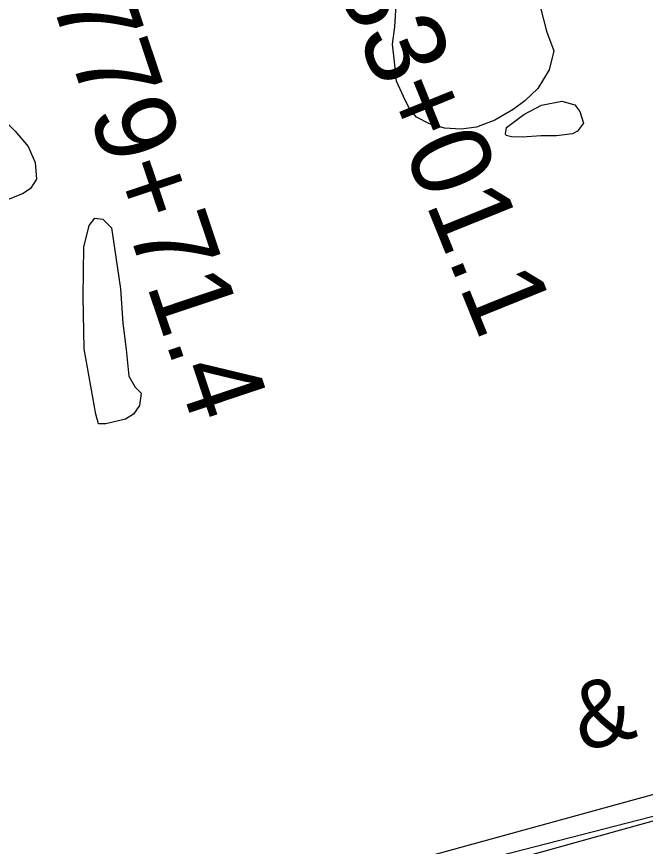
# Model space of a CAD drawing. Extents: x 3477039 to 3515015, y 546746 to 572297.
# Drawn here: x 3504428 to 3505213, y 553837 to 554874 of the extents above; entities that cross this region are included whole.
import ezdxf

# ---------------------------------------------------------------- set-up
doc = ezdxf.new("R2010")
doc.units = 0
for name, color, linetype in [('V-RAIL-IDEN', 7, 'Continuous'), ('V-RAIL-TRAK', 7, 'Continuous'), ('V-ROAD-CNTR', 7, 'Continuous'), ('V-SITE-VEGE', 7, 'Continuous'), ('V-SURV-IDEN', 7, 'Continuous'), ('V-TOPO-SHOR', 7, 'Continuous')]:
    doc.layers.add(name, color=color, linetype=linetype)

msp = doc.modelspace()

# ---------------------------------------------------------------- linework, layer by layer
at = {"layer": 'V-RAIL-TRAK'}
msp.add_lwpolyline([(3504290.5, 553612.1), (3504485.3, 553665.9), (3504746, 553737.3), (3504987.8, 553803.4), (3505238.1, 553873.1), (3505368.3, 553908.8), (3505383, 553912.8), (3505601, 553972.5), (3505752.9, 554015.1), (3505770.3, 554019.9), (3506015.2, 554086.6), (3506250.2, 554151.6), (3506448.2, 554206), (3506730.1, 554283.8), (3506967, 554348.8), (3507184.5, 554408.4), (3507463.3, 554484.7)], dxfattribs=at)
at = {"layer": 'V-ROAD-CNTR'}
msp.add_lwpolyline([(3504816.8, 553769.9), (3505378.2, 553914.4), (3507562.3, 554518.8), (3509879.4, 555157.8), (3511403.2, 555578)], dxfattribs=at)
at = {"layer": 'V-SITE-VEGE'}
msp.add_lwpolyline([(3505082.2, 554886.2), (3505090.1, 554855.3), (3505098.9, 554830.7), (3505093.2, 554807.2), (3505079.3, 554783.7), (3505062.9, 554768.5), (3505048.2, 554757.7), (3505025.4, 554744.4), (3505002.6, 554735.5), (3504983.5, 554733), (3504962.7, 554734.1), (3504943.7, 554739.8), (3504927.5, 554748.1), (3504918.5, 554759.1), (3504911.4, 554773.7), (3504902.5, 554792.8), (3504900, 554817.3), (3504897.6, 554839.2), (3504900.5, 554860.9), (3504902.7, 554895.4)], dxfattribs=at)
for points in [[(3504329.6, 554757.1), (3504366, 554768.5), (3504381.4, 554766.5), (3504395, 554760.9), (3504407.6, 554749), (3504426.4, 554730.6), (3504442.6, 554711.4), (3504451.4, 554691.4), (3504453, 554670.5), (3504445.6, 554658.8), (3504436.5, 554652.5), (3504414.6, 554643.7), (3504389.1, 554634.9), (3504373.7, 554635.9), (3504359.3, 554643.3), (3504348.6, 554658), (3504334.3, 554685.3), (3504322.6, 554693.6), (3504310.9, 554700.1), (3504308.2, 554702.8), (3504304.7, 554711), (3504306.6, 554721), (3504313.9, 554730.9), (3504323.2, 554749)], [(3505039.8, 554735.1), (3505061.8, 554751.2), (3505083.7, 554762.8), (3505109.1, 554768), (3505125.4, 554763.3), (3505131.7, 554755.1), (3505136.1, 554740.5), (3505128.7, 554730.6), (3505122.3, 554727), (3505102.3, 554724.5), (3505083.3, 554724.7), (3505059.7, 554723.1), (3505046.1, 554723.3), (3505039.7, 554725.2), (3505038.8, 554727)], [(3504527.1, 554376.7), (3504512.5, 554458.5), (3504511.4, 554523.8), (3504512, 554585.5), (3504518.7, 554612.6), (3504526, 554621.6), (3504536, 554620.6), (3504546.8, 554609.6), (3504557.8, 554533.3), (3504560.9, 554490.6), (3504565.1, 554457.9), (3504568.4, 554424.3), (3504576.4, 554410.6), (3504583.6, 554403.3), (3504581.6, 554387.9), (3504574.3, 554377.1), (3504564.2, 554370.8), (3504539.7, 554364.7), (3504530.6, 554364.8)]]:
    msp.add_lwpolyline(points, close=True, dxfattribs=at)
at = {"layer": 'V-TOPO-SHOR'}
msp.add_line((3504128.3, 553601.6), (3505326.9, 553930.2), dxfattribs=at)

# ---------------------------------------------------------------- texts
at = {"layer": 'V-RAIL-IDEN'}
msp.add_text('&', height=83, rotation=15.8192, dxfattribs=at).set_placement((3505134.6, 553954.6))
at = {"layer": 'V-SURV-IDEN'}
for s, rotation, p in [('1783+01.1', 292.0199, (3504769.9, 555057.3)), ('1779+71.4', 288.5415, (3504447, 554965.4))]:
    msp.add_text(s, height=100, rotation=rotation, dxfattribs=at).set_placement(p)

doc.saveas('drawing.dxf')
